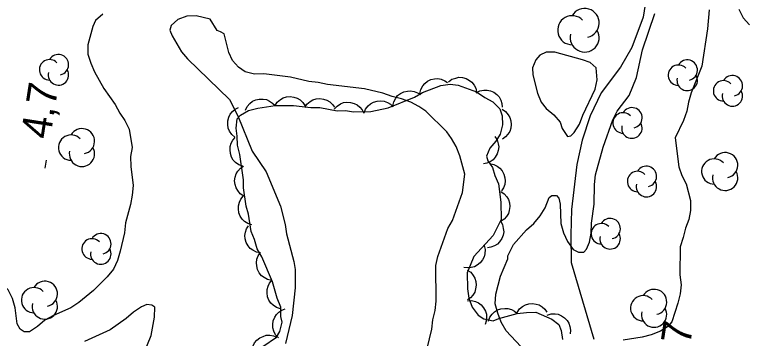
# Model space of a CAD drawing. Extents: x 282461 to 284471, y 5554090 to 5557646.
# Drawn here: x 283274.8 to 283348.8, y 5556929.1 to 5556961.7 of the extents above; entities that cross this region are included whole.
import ezdxf

# ---------------------------------------------------------------- set-up
doc = ezdxf.new("R2010")
doc.units = 0
for name, color, linetype in [('Niveau 2', 7, 'Continuous'), ('Niveau 22', 7, 'Continuous'), ('Niveau 3', 7, 'Continuous'), ('Niveau 44', 7, 'Continuous')]:
    doc.layers.add(name, color=color, linetype=linetype)

msp = doc.modelspace()

# ---------------------------------------------------------------- linework, layer by layer
at = {"layer": 'Niveau 2'}
for points in [[(283344.82, 5556962.21), (283344.67, 5556960.29), (283344.08, 5556956.51), (283343.02, 5556953.82), (283342.74, 5556952.89), (283342.58, 5556951.96), (283342.24, 5556951.02), (283341.4, 5556949.27), (283341.79, 5556946.37), (283342.09, 5556945.5), (283342.51, 5556944.64), (283342.94, 5556942.96), (283342.95, 5556941.97), (283342.79, 5556941.04), (283342.45, 5556940.17), (283342.23, 5556939.23), (283341.9, 5556938.3), (283341.88, 5556935.45), (283342.01, 5556934.47), (283341.91, 5556933.54), (283341.69, 5556932.61), (283341.08, 5556930.74), (283340.62, 5556930.21), (283339.93, 5556929.79), (283339, 5556929.43), (283338.08, 5556929.19), (283336.16, 5556928.87)], [(283347.84, 5556962.25), (283348.26, 5556961.38), (283348.9, 5556960.69)], [(283283.74, 5556961.76), (283283, 5556961.11), (283282.71, 5556960.53), (283282.21, 5556958.67), (283282.22, 5556957.74), (283282.52, 5556956.81), (283282.88, 5556955.94), (283283.83, 5556954.27), (283284.96, 5556952.66), (283285.43, 5556951.79), (283285.96, 5556951.04), (283286.38, 5556950.17), (283286.69, 5556948.32), (283286.53, 5556947.39), (283286.54, 5556946.4), (283286.79, 5556944.49), (283286.69, 5556943.5), (283286.53, 5556942.57), (283286.03, 5556940.7), (283285.92, 5556939.71), (283285.48, 5556937.85), (283285.2, 5556936.91), (283284.8, 5556936.04), (283284.17, 5556935.28), (283282.79, 5556933.87), (283281.3, 5556932.69), (283280.49, 5556932.15), (283278.76, 5556931.38), (283277.89, 5556930.9), (283277.14, 5556930.26), (283276.33, 5556929.72), (283275.81, 5556929.72), (283275.4, 5556930), (283275.11, 5556930.52)], [(283316.22, 5556927.2), (283316.89, 5556930), (283316.99, 5556930.93), (283317.22, 5556931.87), (283317.32, 5556932.8), (283317.28, 5556936.4), (283317.5, 5556937.33), (283318.51, 5556940.14), (283318.97, 5556940.96), (283319.98, 5556943.76), (283320.2, 5556945.62), (283319.71, 5556947.48), (283319.35, 5556948.4), (283318.87, 5556949.21), (283318.4, 5556949.9), (283316.28, 5556951.97), (283315.58, 5556952.43), (283314.76, 5556952.88), (283313.83, 5556953.22), (283312.89, 5556953.44), (283311.96, 5556953.78), (283310.09, 5556954.23), (283306.37, 5556954.65), (283305.43, 5556954.87), (283304.5, 5556954.97), (283302.64, 5556955.42), (283299.96, 5556955.73), (283299.03, 5556955.72), (283298.09, 5556955.94), (283297.39, 5556956.4), (283296.8, 5556957.09), (283296.44, 5556957.9), (283295.96, 5556959.76), (283295.6, 5556959.99), (283295.25, 5556960.1), (283294.54, 5556961.25), (283293.14, 5556961.58), (283292.21, 5556961.57), (283291.29, 5556961.21), (283290.6, 5556960.62), (283290.48, 5556960.16), (283290.72, 5556959.58), (283291.67, 5556957.96), (283292.26, 5556957.27), (283296.5, 5556953.14), (283297.33, 5556951.52), (283298.77, 5556947.93), (283300.19, 5556945.85), (283301.63, 5556942.38), (283302.11, 5556940.53), (283302.24, 5556939.6), (283302.97, 5556936.82), (283303.1, 5556936), (283303.12, 5556934.14), (283302.8, 5556931.35), (283302.14, 5556928.55)], [(283326.36, 5556927.7), (283324.36, 5556929.82), (283323.88, 5556930.69), (283323.52, 5556931.61), (283323.28, 5556932.54), (283323.32, 5556933.53), (283323.82, 5556935.33), (283324.55, 5556937.08), (283324.54, 5556937.38), (283325.11, 5556938.54), (283326.42, 5556940.01), (283327.17, 5556940.66), (283327.8, 5556941.43), (283328.31, 5556942.24), (283328.71, 5556943.27), (283328.99, 5556943.47), (283329.45, 5556943.47), (283329.69, 5556943.19), (283329.81, 5556942.61), (283329.89, 5556940.63), (283330.14, 5556939.71), (283330.55, 5556938.84), (283331.14, 5556938.03), (283331.67, 5556937.75), (283332.19, 5556937.76), (283332.48, 5556938.05), (283332.76, 5556938.75), (283332.93, 5556939.68), (283332.97, 5556940.67), (283333.24, 5556942.59), (283333.28, 5556944.57), (283333.38, 5556945.55), (283334.16, 5556948.35), (283335.12, 5556951.09), (283335.57, 5556951.97), (283336.77, 5556953.55), (283337.51, 5556955.36), (283338.11, 5556958.16), (283339.35, 5556961.83)], [(283332.84, 5556956.88), (283332.08, 5556957.16), (283329.28, 5556957.94), (283328.41, 5556957.93), (283327.78, 5556957.63), (283327.38, 5556957.16), (283327.04, 5556956.34), (283327.05, 5556955.65), (283327.53, 5556953.79), (283327.89, 5556952.87), (283328.42, 5556952.24), (283329.18, 5556951.61), (283329.83, 5556950.86), (283330.01, 5556950.22), (283330.55, 5556949.41), (283330.89, 5556949.48), (283331.24, 5556949.83), (283331.75, 5556950.65), (283332.09, 5556951.58), (283333.34, 5556954.21), (283333.56, 5556955.14), (283333.43, 5556956.36), (283332.84, 5556956.88)], [(283275.11, 5556930.52), (283274.91, 5556932.15), (283274.61, 5556933.07), (283274.19, 5556933.94), (283273.55, 5556934.57), (283271.91, 5556935.13), (283270.05, 5556935.46), (283268.13, 5556935.67), (283267.15, 5556935.48)], [(283287.86, 5556927.53), (283288.6, 5556929.34), (283288.93, 5556931.21), (283288.97, 5556932.19), (283288.68, 5556932.42), (283288.16, 5556932.48), (283287.64, 5556932.24), (283286.83, 5556931.7), (283286.08, 5556931.06), (283284.47, 5556929.93), (283281.87, 5556928.74)]]:
    msp.add_lwpolyline(points, dxfattribs=at)
at = {"layer": 'Niveau 22'}
msp.add_lwpolyline([(283338.5, 5556963.42), (283338.18, 5556961.44), (283337.05, 5556958.4), (283335.91, 5556956.42), (283333.96, 5556953.84), (283332.83, 5556951.5), (283332.04, 5556949.05), (283331.49, 5556946.6), (283330.96, 5556942.06), (283330.88, 5556939.51), (283330.91, 5556936.72), (283333.21, 5556928.96)], dxfattribs=at)
at = {"layer": 'Niveau 3'}
msp.add_line((283277.93, 5556946.23), (283278.05, 5556947.02), dxfattribs=at)
at = {"layer": 'Niveau 44'}
for points in [[(283318.58, 5556954.94), (283318.91, 5556955.19), (283319.3, 5556955.32), (283319.62, 5556955.39), (283319.97, 5556955.36), (283320.33, 5556955.27), (283320.67, 5556955.08), (283320.93, 5556954.89), (283321.14, 5556954.61), (283321.31, 5556954.28), (283321.4, 5556953.93)], [(283299.85, 5556928.23), (283301.24, 5556929.17), (283301.58, 5556929.76), (283301.8, 5556930.69), (283301.68, 5556931.27), (283301.67, 5556932.2), (283301.31, 5556933.12), (283300.82, 5556934.75), (283299.75, 5556937.29), (283299.27, 5556938.1), (283299.03, 5556939.02), (283298.67, 5556939.83), (283298.42, 5556941.57), (283298.18, 5556942.38), (283297.92, 5556944.24), (283297.91, 5556945.05), (283297.53, 5556947.6), (283297.29, 5556948.53), (283297.28, 5556949.46), (283297.15, 5556950.27), (283297.26, 5556951.2), (283297.6, 5556951.56), (283298.41, 5556952.03), (283299.34, 5556952.27), (283301.08, 5556952.53), (283302.94, 5556952.55), (283304.68, 5556952.34), (283305.61, 5556952.35), (283307.36, 5556952.02), (283308.17, 5556952.03), (283308.99, 5556951.92), (283310.73, 5556951.94), (283312.47, 5556952.31), (283315.13, 5556953.39), (283315.94, 5556953.86), (283317.79, 5556954.58), (283318.72, 5556954.71), (283319.53, 5556954.6), (283321.4, 5556953.93), (283322.22, 5556953.35), (283323.04, 5556952.9), (283323.74, 5556952.21), (283323.98, 5556951.52), (283323.99, 5556950.59), (283323.77, 5556949.65), (283323.32, 5556948.95), (283322.74, 5556948.25), (283322.4, 5556947.43), (283322.53, 5556946.97), (283323, 5556946.28), (283323.24, 5556945.47), (283323.6, 5556944.66), (283323.85, 5556942.8), (283323.87, 5556941.06), (283323.08, 5556939.42), (283321.13, 5556937.31), (283320.45, 5556935.67), (283320.47, 5556934.05), (283320.6, 5556933.12), (283320.96, 5556932.19), (283321.55, 5556931.39), (283322.13, 5556931.04), (283323.06, 5556930.82), (283323.64, 5556931.06), (283325.5, 5556931.55), (283326.42, 5556931.68), (283327.35, 5556931.69), (283328.99, 5556931.01), (283329.69, 5556930.44), (283329.93, 5556929.86), (283330.06, 5556928.93)], [(283315.69, 5556953.76), (283315.78, 5556954.17), (283315.98, 5556954.52), (283316.18, 5556954.78), (283316.46, 5556954.99), (283316.8, 5556955.16), (283317.17, 5556955.23), (283317.5, 5556955.27), (283317.84, 5556955.19), (283318.19, 5556955.05), (283318.48, 5556954.85)], [(283312.96, 5556952.51), (283313.05, 5556952.92), (283313.25, 5556953.28), (283313.44, 5556953.54), (283313.72, 5556953.75), (283314.05, 5556953.92), (283314.43, 5556954), (283314.75, 5556954.04), (283315.1, 5556953.97), (283315.44, 5556953.84), (283315.74, 5556953.64)], [(283321.34, 5556953.83), (283321.72, 5556954.02), (283322.12, 5556954.09), (283322.45, 5556954.11), (283322.79, 5556954.02), (283323.13, 5556953.88), (283323.43, 5556953.64), (283323.66, 5556953.41), (283323.83, 5556953.1), (283323.94, 5556952.74), (283323.98, 5556952.39)], [(283298.11, 5556952.09), (283298.29, 5556952.46), (283298.56, 5556952.76), (283298.82, 5556952.98), (283299.14, 5556953.11), (283299.5, 5556953.2), (283299.88, 5556953.19), (283300.21, 5556953.15), (283300.53, 5556953), (283300.83, 5556952.79), (283301.08, 5556952.53)], [(283301.08, 5556952.53), (283301.31, 5556952.88), (283301.62, 5556953.14), (283301.9, 5556953.31), (283302.24, 5556953.41), (283302.61, 5556953.44), (283302.99, 5556953.38), (283303.3, 5556953.3), (283303.6, 5556953.11), (283303.88, 5556952.86), (283304.08, 5556952.56)], [(283304.07, 5556952.33), (283304.3, 5556952.68), (283304.61, 5556952.94), (283304.89, 5556953.12), (283305.23, 5556953.21), (283305.6, 5556953.25), (283305.98, 5556953.19), (283306.29, 5556953.1), (283306.59, 5556952.91), (283306.87, 5556952.66), (283307.07, 5556952.37)], [(283307.05, 5556952.18), (283307.33, 5556952.49), (283307.68, 5556952.7), (283307.98, 5556952.84), (283308.33, 5556952.88), (283308.7, 5556952.86), (283309.06, 5556952.75), (283309.36, 5556952.62), (283309.63, 5556952.39), (283309.87, 5556952.1), (283310.03, 5556951.78)], [(283310.05, 5556951.8), (283310.21, 5556952.18), (283310.46, 5556952.5), (283310.71, 5556952.73), (283311.02, 5556952.89), (283311.37, 5556952.99), (283311.76, 5556953.01), (283312.08, 5556952.99), (283312.41, 5556952.86), (283312.73, 5556952.67), (283312.99, 5556952.42)], [(283297.04, 5556949.36), (283296.73, 5556949.63), (283296.51, 5556949.97), (283296.37, 5556950.27), (283296.32, 5556950.62), (283296.33, 5556950.99), (283296.44, 5556951.36), (283296.56, 5556951.66), (283296.79, 5556951.93), (283297.07, 5556952.17), (283297.39, 5556952.34)], [(283323.97, 5556952.17), (283324.32, 5556951.93), (283324.58, 5556951.62), (283324.76, 5556951.34), (283324.85, 5556951), (283324.89, 5556950.63), (283324.83, 5556950.25), (283324.74, 5556949.94), (283324.55, 5556949.64), (283324.3, 5556949.37), (283324.01, 5556949.16)], [(283323.23, 5556949.43), (283323.46, 5556949.08), (283323.58, 5556948.69), (283323.63, 5556948.37), (283323.58, 5556948.02), (283323.47, 5556947.66), (283323.26, 5556947.34), (283323.06, 5556947.08), (283322.77, 5556946.88), (283322.43, 5556946.73), (283322.08, 5556946.66)], [(283297.83, 5556946.43), (283297.44, 5556946.57), (283297.11, 5556946.81), (283296.87, 5556947.04), (283296.7, 5556947.35), (283296.58, 5556947.69), (283296.55, 5556948.08), (283296.55, 5556948.4), (283296.67, 5556948.74), (283296.84, 5556949.06), (283297.08, 5556949.33)], [(283322.7, 5556946.68), (283323.12, 5556946.6), (283323.48, 5556946.42), (283323.75, 5556946.23), (283323.97, 5556945.96), (283324.15, 5556945.63), (283324.24, 5556945.26), (283324.29, 5556944.94), (283324.23, 5556944.59), (283324.11, 5556944.24), (283323.92, 5556943.93)], [(283297.93, 5556943.41), (283297.58, 5556943.64), (283297.32, 5556943.96), (283297.15, 5556944.24), (283297.05, 5556944.57), (283297.01, 5556944.94), (283297.07, 5556945.32), (283297.16, 5556945.64), (283297.35, 5556945.93), (283297.6, 5556946.21), (283297.89, 5556946.42)], [(283323.84, 5556943.88), (283324.19, 5556943.65), (283324.45, 5556943.34), (283324.62, 5556943.06), (283324.72, 5556942.72), (283324.75, 5556942.35), (283324.69, 5556941.97), (283324.61, 5556941.66), (283324.42, 5556941.36), (283324.17, 5556941.08), (283323.87, 5556940.88)], [(283298.73, 5556940.51), (283298.34, 5556940.63), (283298, 5556940.86), (283297.76, 5556941.09), (283297.57, 5556941.39), (283297.44, 5556941.73), (283297.39, 5556942.11), (283297.39, 5556942.44), (283297.49, 5556942.78), (283297.65, 5556943.11), (283297.88, 5556943.39)], [(283323.79, 5556940.9), (283324, 5556940.53), (283324.09, 5556940.14), (283324.13, 5556939.81), (283324.06, 5556939.46), (283323.93, 5556939.12), (283323.71, 5556938.8), (283323.49, 5556938.56), (283323.19, 5556938.38), (283322.84, 5556938.24), (283322.49, 5556938.19)], [(283299.63, 5556937.68), (283299.21, 5556937.75), (283298.85, 5556937.94), (283298.58, 5556938.13), (283298.36, 5556938.4), (283298.18, 5556938.72), (283298.08, 5556939.1), (283298.04, 5556939.42), (283298.1, 5556939.77), (283298.22, 5556940.12), (283298.41, 5556940.42)], [(283322.15, 5556938.42), (283322.25, 5556938.01), (283322.22, 5556937.6), (283322.16, 5556937.28), (283321.99, 5556936.97), (283321.77, 5556936.68), (283321.46, 5556936.44), (283321.18, 5556936.27), (283320.84, 5556936.19), (283320.47, 5556936.16), (283320.12, 5556936.21)], [(283300.75, 5556934.91), (283300.34, 5556935), (283299.98, 5556935.19), (283299.71, 5556935.38), (283299.5, 5556935.66), (283299.33, 5556935.99), (283299.24, 5556936.36), (283299.2, 5556936.68), (283299.26, 5556937.03), (283299.39, 5556937.38), (283299.58, 5556937.68)], [(283320.45, 5556935.95), (283320.8, 5556935.72), (283321.06, 5556935.41), (283321.23, 5556935.13), (283321.33, 5556934.79), (283321.36, 5556934.42), (283321.3, 5556934.04), (283321.22, 5556933.73), (283321.03, 5556933.43), (283320.78, 5556933.15), (283320.48, 5556932.95)], [(283301.63, 5556932.04), (283301.23, 5556932.17), (283300.9, 5556932.4), (283300.65, 5556932.62), (283300.47, 5556932.92), (283300.33, 5556933.26), (283300.28, 5556933.64), (283300.28, 5556933.97), (283300.38, 5556934.31), (283300.54, 5556934.64), (283300.77, 5556934.92)], [(283320.47, 5556932.86), (283320.88, 5556932.88), (283321.28, 5556932.78), (283321.58, 5556932.65), (283321.86, 5556932.43), (283322.1, 5556932.15), (283322.28, 5556931.81), (283322.39, 5556931.5), (283322.41, 5556931.15), (283322.37, 5556930.78), (283322.25, 5556930.44)], [(283325.49, 5556931.67), (283325.72, 5556932.02), (283326.03, 5556932.28), (283326.31, 5556932.45), (283326.65, 5556932.55), (283327.02, 5556932.58), (283327.4, 5556932.52), (283327.71, 5556932.44), (283328.01, 5556932.25), (283328.28, 5556932), (283328.49, 5556931.7)], [(283301.43, 5556929.12), (283301.14, 5556929.43), (283300.97, 5556929.79), (283300.87, 5556930.11), (283300.86, 5556930.46), (283300.91, 5556930.82), (283301.06, 5556931.18), (283301.22, 5556931.46), (283301.47, 5556931.71), (283301.78, 5556931.91), (283302.12, 5556932.04)], [(283322.59, 5556930.78), (283322.73, 5556931.18), (283322.97, 5556931.51), (283323.2, 5556931.75), (283323.51, 5556931.92), (283323.85, 5556932.04), (283324.24, 5556932.08), (283324.56, 5556932.07), (283324.9, 5556931.96), (283325.22, 5556931.79), (283325.49, 5556931.55)], [(283328.5, 5556931.41), (283328.9, 5556931.53), (283329.3, 5556931.53), (283329.63, 5556931.49), (283329.95, 5556931.34), (283330.26, 5556931.13), (283330.51, 5556930.85), (283330.7, 5556930.58), (283330.8, 5556930.24), (283330.86, 5556929.87), (283330.83, 5556929.52)], [(283298.77, 5556927.5), (283298.77, 5556927.92), (283298.89, 5556928.31), (283299.03, 5556928.61), (283299.26, 5556928.87), (283299.54, 5556929.11), (283299.89, 5556929.26), (283300.2, 5556929.37), (283300.56, 5556929.37), (283300.92, 5556929.32), (283301.26, 5556929.18)]]:
    msp.add_lwpolyline(points, dxfattribs=at)
for centre, radius, start, end in [((283332.289, 5556960.867), 1.464, 282.26917, 149.72625), ((283331.03, 5556960.135), 1.464, 44.11537, 269.80396), ((283332.289, 5556959.403), 1.464, 166.93686, 29.62122), ((283279.251, 5556956.664), 1.032, 282.26917, 149.72625), ((283278.364, 5556956.148), 1.032, 44.11537, 269.80396), ((283342.619, 5556956.114), 1.032, 282.26917, 149.72625), ((283279.251, 5556955.632), 1.032, 166.93686, 29.62122), ((283341.732, 5556955.598), 1.032, 44.11537, 269.80396), ((283342.619, 5556955.082), 1.032, 166.93686, 29.62122), ((283347.17, 5556954.54), 1.032, 282.26917, 149.72625), ((283346.283, 5556954.025), 1.032, 44.11537, 269.80396), ((283347.17, 5556953.509), 1.032, 166.93686, 29.62122), ((283336.159, 5556950.786), 1.032, 44.11537, 269.80396), ((283337.046, 5556951.302), 1.032, 282.26917, 149.72625), ((283281.623, 5556948.939), 1.275, 282.26917, 149.72625), ((283337.046, 5556950.27), 1.032, 166.93686, 29.62122), ((283280.526, 5556948.302), 1.275, 44.11537, 269.80396), ((283281.623, 5556947.664), 1.275, 166.93686, 29.62122), ((283346.443, 5556946.524), 1.275, 282.26917, 149.72625), ((283345.347, 5556945.886), 1.275, 44.11537, 269.80396), ((283337.622, 5556944.879), 1.032, 44.11537, 269.80396), ((283338.509, 5556945.395), 1.032, 282.26917, 149.72625), ((283346.443, 5556945.249), 1.275, 166.93686, 29.62122), ((283338.509, 5556944.364), 1.032, 166.93686, 29.62122), ((283333.967, 5556939.61), 1.032, 44.11537, 269.80396), ((283334.854, 5556940.126), 1.032, 282.26917, 149.72625), ((283282.642, 5556938.08), 1.032, 44.11537, 269.80396), ((283283.529, 5556938.596), 1.032, 282.26917, 149.72625), ((283334.854, 5556939.094), 1.032, 166.93686, 29.62122), ((283283.529, 5556937.564), 1.032, 166.93686, 29.62122), ((283277.886, 5556933.545), 1.275, 282.26917, 149.72625), ((283276.789, 5556932.908), 1.275, 44.11537, 269.80396), ((283339.284, 5556932.729), 1.275, 282.26917, 149.72625), ((283338.187, 5556932.091), 1.275, 44.11537, 269.80396), ((283277.886, 5556932.27), 1.275, 166.93686, 29.62122), ((283339.284, 5556931.454), 1.275, 166.93686, 29.62122)]:
    msp.add_arc(centre, radius, start, end, dxfattribs=at)

# ---------------------------------------------------------------- texts
at = {"layer": 'Niveau 3'}
for s, p in [('4,7  ', (283278.41, 5556949.07)), ('3,7  ', (283342.39, 5556925.02))]:
    msp.add_text(s, height=3, rotation=81.09575, dxfattribs=at).set_placement(p)

doc.saveas('drawing.dxf')
